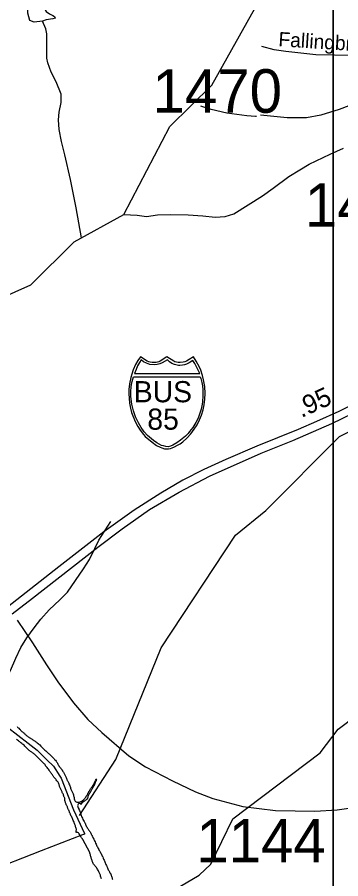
# Model space of a CAD drawing. Extents: x 1662474 to 1856135, y 779280 to 917889.
# Drawn here: x 1728946 to 1731085, y 808812 to 814512 of the extents above; entities that cross this region are included whole.
import ezdxf

# ---------------------------------------------------------------- set-up
doc = ezdxf.new("R2010")
doc.units = 0
for name, color, linetype in [('Cogo Default Point CELL', 7, 'Continuous'), ('Exist Boundary Political City Limit New', 7, 'Continuous'), ('Exist Hydrographic Lake Shore', 7, 'Continuous'), ('Exist Hydrographic Misc Water Feature', 7, 'Continuous'), ('Exist Hydrographic Pond Under 1500 Sq Ft', 7, 'Continuous'), ('Exist Road Non-System Type 51', 7, 'Continuous'), ('Exist Road Non-System Type 51 Label', 7, 'Continuous'), ('Exist Road Primary Interstate Divided Center Attributed', 7, 'Continuous'), ('Exist Road Primary Interstate Mileage Hundredths English Label', 7, 'Continuous'), ('Exist Road Primary Interstate Shield Number Label', 7, 'Continuous'), ('Exist Road Secondary Type 51 Attributed', 7, 'Continuous'), ('Map Preparation Boundary City Limit Buffer Line', 7, 'Continuous'), ('Map Preparation Inset Cut Line', 7, 'Continuous'), ('Prop Roadway Culvert', 7, 'Continuous')]:
    doc.layers.add(name, color=color, linetype=linetype)

msp = doc.modelspace()

# ---------------------------------------------------------------- linework, layer by layer
at = {"layer": 'Exist Boundary Political City Limit New'}
msp.add_lwpolyline([(1728881.8, 809814.6), (1729017.6, 809708.5), (1729076.4, 809662.6), (1729141.9, 809598.9), (1729185.8, 809556.6), (1729228.4, 809489.5), (1729235.6, 809478.2), (1729317.8, 809267.7), (1729390, 809110.1), (1729391.2, 809107.7), (1729377.4, 809102.4), (1729103.1, 808996.1), (1728742.8, 808855.8)], dxfattribs=at)
at = {"layer": 'Exist Hydrographic Lake Shore'}
for points in [[(1728944.9, 809819.2), (1728947.8, 809815.5), (1728952.5, 809811.1), (1728957.1, 809807.1), (1728961.4, 809802.1), (1728964.2, 809798.5), (1728967.9, 809794.2), (1728971.9, 809790.6), (1728976.4, 809786.9), (1728980.8, 809783.2), (1728984.8, 809780.1), (1728988.6, 809776.4), (1728992.4, 809773.2), (1728995.8, 809770.4), (1728998.6, 809766.7), (1729002.6, 809763.3), (1729006.2, 809759.9), (1729009.9, 809757.2), (1729014.1, 809754.9), (1729018.1, 809751.8), (1729022, 809748.9), (1729025.6, 809746.2), (1729029.6, 809743.6), (1729033.2, 809741.8), (1729035.9, 809739.9), (1729039.4, 809738.1), (1729044.6, 809734.9), (1729049, 809731.8), (1729052.8, 809729.4), (1729056.4, 809726.8), (1729060.4, 809723.9), (1729063.8, 809721.3), (1729067.9, 809718.2), (1729072.4, 809714.5), (1729077.9, 809710.8), (1729083.6, 809706.9), (1729089.2, 809702.4), (1729094.8, 809696.9), (1729102, 809689.6), (1729108.9, 809682.4), (1729114.6, 809676.4), (1729119.6, 809671.4), (1729124.1, 809666.7), (1729128.2, 809662.2), (1729134.1, 809658.1), (1729139.6, 809653.6), (1729144.2, 809649.1), (1729148.8, 809645.2), (1729152.5, 809641.5), (1729156.4, 809637.3), (1729160.4, 809633.6), (1729165.2, 809629.2), (1729170.2, 809624.4), (1729176.1, 809618.7), (1729181, 809613.9), (1729185.2, 809608.7), (1729189.2, 809605.3), (1729193.1, 809601.1), (1729197.6, 809596.1), (1729202.2, 809590.1), (1729206.2, 809585.1), (1729208.9, 809580.9), (1729211.2, 809576.2), (1729213.6, 809570.9), (1729217, 809565.9)], [(1729251.9, 809362), (1729251.6, 809364.9), (1729250.9, 809368.3), (1729249.5, 809372.5), (1729248, 809375.4), (1729245.9, 809379.1), (1729243.8, 809382.8), (1729242.5, 809386.1), (1729228, 809416.9), (1729225.9, 809421.8), (1729224.4, 809426.6), (1729223.2, 809430.2), (1729222.8, 809433.4), (1729222, 809436.2), (1729220.4, 809440.5), (1729218, 809446), (1729215.8, 809449.7), (1729213.6, 809452.3), (1729211, 809455.9), (1729207.5, 809460.4), (1729203.6, 809465.9), (1729200, 809471.4), (1729196.8, 809475.1), (1729193.9, 809478), (1729190.8, 809481.1), (1729187.6, 809484.8), (1729185.5, 809487.7), (1729183.1, 809491.4), (1729181.4, 809494.8), (1729178.4, 809498.8), (1729175, 809503.2), (1729171.4, 809507.9), (1729167.9, 809512.1), (1729165.2, 809516.3), (1729162.1, 809521.6), (1729158.8, 809526.3), (1729156.1, 809530.8), (1729152.8, 809535.8), (1729148, 809541.2), (1729142.5, 809547.6), (1729138.2, 809552), (1729135.6, 809555.9), (1729133.2, 809558.8), (1729131.8, 809562.2), (1729129.9, 809565.4), (1729127.2, 809569.1), (1729125.4, 809570.9), (1729058.8, 809635.8), (1729055.9, 809637.8), (1729050.9, 809642.1), (1729046.4, 809645.7), (1729041.6, 809648.9), (1729037.2, 809652), (1729034.1, 809654.6), (1729031.1, 809656.5), (1729028, 809658.3), (1729024.4, 809661.2), (1729019.6, 809665.1), (1729015.1, 809669.3), (1729012, 809672.5), (1729009.4, 809675.4), (1729006.2, 809678.8), (1729002.4, 809683.5), (1728996.8, 809689.6), (1728990.8, 809695.1), (1728985.5, 809699.2), (1728980.2, 809702.9), (1728975.2, 809707.1), (1728970.2, 809711.1), (1728966.6, 809714.2), (1728963.2, 809716.6), (1728959.2, 809720), (1728954, 809724.4), (1728947.8, 809729.4), (1728941.6, 809734.7)], [(1729217, 809565.9), (1729220.4, 809560.4), (1729223.6, 809555.2), (1729227, 809550.2), (1729231.1, 809545.8), (1729234.6, 809541.5), (1729238, 809537.9), (1729240.1, 809535.5), (1729241.6, 809532.9), (1729242.8, 809530.8), (1729244, 809528.4), (1729245.6, 809525.2), (1729248, 809521.6), (1729250.6, 809517.1), (1729252.8, 809512.4), (1729255.4, 809507.9), (1729257.1, 809504), (1729259.5, 809499.5), (1729262.4, 809494.8), (1729265.2, 809489.6), (1729267.1, 809485.4), (1729269.5, 809480.6), (1729271.4, 809475.6), (1729272.6, 809470.9), (1729274.5, 809467.2), (1729276.1, 809464.4), (1729277.9, 809460.7), (1729279.2, 809456.8), (1729281.6, 809452.3), (1729283.9, 809448.4), (1729286, 809444.4), (1729287.9, 809439.9), (1729290.5, 809434.2), (1729293.1, 809427.1), (1729295.2, 809421.6), (1729296.8, 809416.3), (1729298.4, 809410.8), (1729300.5, 809405.3), (1729302.2, 809401.1), (1729314.4, 809373.6), (1729316.8, 809366.4), (1729318.4, 809360.7), (1729319.9, 809355.4), (1729321.2, 809350.4), (1729322, 809345.8), (1729322.8, 809340.5), (1729324.4, 809334.7), (1729326.5, 809329.7), (1729328, 809325.2), (1729330.6, 809322.4), (1729335.4, 809320), (1729339.6, 809317.9), (1729343.5, 809317.4), (1729347.2, 809317.9), (1729350.4, 809317.9), (1729354, 809318.9), (1729357.4, 809319.2), (1729361.4, 809320.2), (1729365.2, 809322.1), (1729368.8, 809323.7), (1729372.4, 809326.1), (1729375.2, 809328.4), (1729378.6, 809330.5), (1729381.6, 809332.3), (1729384.2, 809333.9), (1729386.9, 809336.2), (1729389.8, 809339.7), (1729392.4, 809343.4), (1729395, 809346.2), (1729397.6, 809348.4), (1729399.6, 809351.2), (1729401.2, 809354.4), (1729402.2, 809357.2), (1729404.4, 809360.7), (1729407.2, 809364.9), (1729409.9, 809369.6), (1729412.2, 809374.3), (1729414.6, 809379.3), (1729417.5, 809383.5), (1729420.4, 809388.5), (1729423.2, 809392.7), (1729425.6, 809397.4), (1729428, 809401.6), (1729430.1, 809405.6), (1729432.8, 809409.2), (1729435.4, 809413.2), (1729438, 809417.9), (1729441.6, 809422.6), (1729445.4, 809427.6), (1729448.5, 809432.3), (1729451.4, 809437.1), (1729453.8, 809442.3), (1729456.6, 809448.1), (1729459.5, 809452.8), (1729461.6, 809457.6), (1729463.2, 809461.2), (1729464.8, 809465.1), (1729466.4, 809468), (1729467.9, 809469.9), (1729471.6, 809471.7)], [(1729471.6, 809471.7), (1729470.2, 809468.6), (1729468.5, 809463.3), (1729466.9, 809459.1), (1729465.5, 809455.7), (1729464.2, 809452), (1729461.9, 809447.6), (1729459.5, 809441.2), (1729457.1, 809435.2), (1729454.8, 809429.7), (1729451.6, 809424.8), (1729448.8, 809420.2), (1729446.6, 809417.1), (1729444.9, 809413.7), (1729442.8, 809410), (1729440.6, 809406.9), (1729438.8, 809403.2), (1729437.2, 809399.5), (1729435.4, 809395.6), (1729433.2, 809391.4), (1729430.6, 809386.9), (1729428.2, 809382.4), (1729425.6, 809378.2), (1729423, 809375.6), (1729420.6, 809372.8), (1729418.4, 809369.6), (1729416.5, 809364.9), (1729414.4, 809359.9), (1729413.4, 809355.7), (1729412.8, 809352), (1729412, 809349.1), (1729411.2, 809346), (1729410.5, 809342.8), (1729409.1, 809339.7), (1729407.5, 809338.1), (1729404.6, 809335.8), (1729402, 809333.6), (1729398.4, 809330.8), (1729395.8, 809328.9), (1729392.4, 809327.1), (1729389.5, 809325.5), (1729372.9, 809313.2), (1729369.5, 809306.4), (1729368.1, 809303.4), (1729366.1, 809304.8), (1729365.2, 809307.4), (1729362.4, 809310.3), (1729351.4, 809306.4), (1729348.5, 809305.3), (1729346.6, 809301.9), (1729345.4, 809298.5), (1729344.2, 809294.8), (1729345.4, 809290.1), (1729347.2, 809285.1), (1729349.5, 809280.4), (1729351.9, 809275.1), (1729354, 809269.6), (1729356.4, 809263.6), (1729358.8, 809257.6), (1729361.4, 809252), (1729363.2, 809246.8), (1729365.2, 809241.5), (1729367.1, 809235.8), (1729369.2, 809230.5), (1729370, 809226.8), (1729371.4, 809223.7), (1729373.8, 809218.4), (1729376.4, 809211.9), (1729379.8, 809204), (1729383.6, 809196.1), (1729387.6, 809190.1), (1729390.8, 809185.4), (1729393.4, 809181.2), (1729394.8, 809177.5), (1729396.2, 809174.3), (1729398.1, 809170.9), (1729400, 809165.9), (1729402.2, 809160.4), (1729405.2, 809154.6), (1729408.4, 809148.4), (1729411.8, 809143.9), (1729414.9, 809139.4), (1729418, 809134.4), (1729421.2, 809130), (1729424.1, 809125.5), (1729427.2, 809121.8), (1729430.4, 809117.6), (1729432.8, 809112.9), (1729435.4, 809107.7), (1729437.2, 809102.7), (1729438.8, 809099.6), (1729440.1, 809097.2), (1729441.6, 809094), (1729443.2, 809090.6), (1729445.9, 809085.1), (1729448.8, 809079.6), (1729451.1, 809074.1), (1729454, 809068.3), (1729456.6, 809061.8), (1729460, 809054.9)], [(1729476, 808875.6), (1729472.4, 808881.7), (1729468.8, 808886.7), (1729465, 808890.9), (1729461.9, 808894.8), (1729458.5, 808898.8), (1729454.2, 808903.8), (1729450.9, 808908.4), (1729448.5, 808911.6), (1729445.4, 808918.2), (1729443.2, 808923.2), (1729441.4, 808927.9), (1729440.1, 808932.1), (1729438.2, 808937.6), (1729436.8, 808942.8), (1729435.4, 808947.6), (1729434.1, 808953.1), (1729432, 808958.3), (1729430.4, 808964.4), (1729429.6, 808969.9), (1729428.2, 808974.9), (1729426.8, 808980.4), (1729425.4, 808984.8), (1729380, 809070.9), (1729377.9, 809073.3), (1729376.4, 809075.9), (1729374.5, 809078.8), (1729371.6, 809082.8), (1729368.8, 809086.9), (1729366.9, 809089.3), (1729366.1, 809091.1), (1729364.8, 809094), (1729362.6, 809097.7), (1729359.5, 809103.2), (1729355.6, 809108.4), (1729353.2, 809111.6), (1729350.4, 809114.8), (1729345.6, 809116.9), (1729341.1, 809118.7), (1729338.8, 809119.8), (1729336.4, 809118.7), (1729334.4, 809120), (1729334.4, 809123.4), (1729335.4, 809126.3), (1729335.9, 809130.8), (1729336.8, 809136), (1729336.8, 809140.8), (1729335.9, 809144.9), (1729334.1, 809150.7), (1729332, 809156.2), (1729330.4, 809160.9), (1729328.2, 809165.9), (1729326.8, 809171.7), (1729324.4, 809176.7), (1729322.8, 809180.9), (1729321.2, 809184.8), (1729318.9, 809191.1), (1729316.5, 809197.9), (1729313.6, 809204.2), (1729310.8, 809210.3), (1729308.4, 809215.6), (1729305.8, 809220.5), (1729302.9, 809226.6), (1729300.5, 809231.6), (1729298.4, 809235.5), (1729296.8, 809239.2), (1729294.8, 809242.8), (1729293.4, 809247.1), (1729292.1, 809250.7), (1729290.5, 809254.9), (1729288.4, 809259.6), (1729286, 809264.6), (1729283.9, 809268.1), (1729282.4, 809272.5), (1729281.2, 809275.9), (1729280, 809278.8), (1729278.8, 809282.8), (1729277.4, 809286.7), (1729275.5, 809290.9), (1729274, 809294.8), (1729272.1, 809298.5), (1729270.2, 809301.9), (1729268.5, 809305.3), (1729266.9, 809310.3), (1729265.6, 809314.5), (1729264.2, 809319.2), (1729263.2, 809323.9), (1729261.6, 809327.6), (1729259.2, 809328.4), (1729260.4, 809332.3), (1729261.1, 809335.8), (1729261.4, 809338.4), (1729260.6, 809341.5), (1729259.5, 809345.2), (1729258.5, 809348.4), (1729257.8, 809350.2), (1729256.4, 809352), (1729254.8, 809356.5), (1729252.8, 809359.9), (1729251.9, 809362)], [(1729460, 809054.9), (1729463.8, 809048.1), (1729466.9, 809041), (1729470, 809033.9), (1729472.6, 809027.6), (1729475.5, 809022.1), (1729477.9, 809017.1), (1729481.2, 809011.1), (1729485, 809005.3), (1729487.9, 808999.6), (1729491.2, 808994), (1729493.9, 808988.8), (1729496.8, 808984.1), (1729499.6, 808978.2), (1729502.2, 808972.8), (1729505.2, 808967.5), (1729508.1, 808962), (1729510.8, 808955.9), (1729513.6, 808948.9), (1729516.8, 808942.3), (1729519.6, 808935.5), (1729522.2, 808929.2), (1729524.9, 808922.9), (1729526.8, 808917.6), (1729528.9, 808911.6), (1729532.5, 808905.6), (1729535.4, 808899.2), (1729537.2, 808895.6), (1729538.8, 808892.7), (1729540.4, 808888.8), (1729542.5, 808883.5), (1729545.4, 808877.8), (1729548, 808871.7), (1729550.6, 808867), (1729552.8, 808862.2), (1729555.6, 808856.8), (1729558.8, 808851.2), (1729561.4, 808847.3), (1729564, 808843.6), (1729565.5, 808840.5), (1729566.9, 808837.1), (1729567.9, 808833.1), (1729569.2, 808828.9), (1729571.4, 808823.2), (1729573.1, 808817.6), (1729574.5, 808812.1), (1729576, 808806.9)], [(1729503.4, 808810.1), (1729501.2, 808816.9), (1729499.1, 808823.2), (1729496.8, 808829.4), (1729495.2, 808834.4), (1729493.6, 808838.9), (1729491.5, 808843.6), (1729488.6, 808849.1), (1729485.5, 808856.8), (1729482.1, 808864.4), (1729479.2, 808870.4), (1729476, 808875.6)]]:
    msp.add_lwpolyline(points, dxfattribs=at)
at = {"layer": 'Exist Hydrographic Misc Water Feature'}
for points in [[(1727971.5, 810729.3), (1727953.4, 810973.9), (1727904.4, 811132.5), (1727891.5, 811483.9), (1727967.5, 811607.1), (1728122.6, 812112.7), (1728249.5, 812336.6), (1728392.4, 812455.2), (1729036.5, 812740.7), (1729322.5, 813027.1), (1729649.6, 813207.5), (1729955.5, 813788.8), (1730232.6, 814062.2), (1730750.5, 814990.4), (1730768.6, 815114.7), (1730737.6, 815391.1), (1730704.6, 815450.9), (1730673.6, 815684.5), (1730708.5, 815857.7)], [(1729369.7, 813053), (1729336.1, 813251.2), (1729297.7, 813439.7), (1729261.2, 813602), (1729238.1, 813690.3), (1729222.9, 813768.5), (1729219.6, 813834.5), (1729222.1, 813884.5), (1729236.6, 813948.4), (1729237, 814002.4), (1729202, 814084.7), (1729170.6, 814149), (1729147, 814211.3), (1729141.3, 814241.4), (1729141.9, 814295.3), (1729142.3, 814341.4), (1729140.9, 814403.4), (1729135.1, 814435.5), (1729113.3, 814487.3)], [(1729649.6, 813207.5), (1729738, 813202.1), (1729799.7, 813194.8), (1729873.7, 813204.1), (1729959.8, 813207.3), (1730075.7, 813204.2), (1730173.7, 813197.2), (1730253.7, 813188.5), (1730319.7, 813193.9), (1730377.9, 813211.3), (1730567.2, 813329.6), (1730637.7, 813381), (1730742.5, 813458), (1730814.9, 813503.3), (1730877.2, 813540.7), (1731015.9, 813607.4), (1731104.2, 813646.6)], [(1729356.8, 809230.2), (1729598.5, 809601.2), (1729897.5, 810340.3), (1730388.6, 811085.2), (1730589.6, 811248.5), (1731077.6, 811737.5), (1731387.6, 811892), (1731572.6, 812016.2), (1731740.5, 812170.4)], [(1729715, 808580.4), (1730149.5, 808835), (1730225.6, 808909), (1730370.6, 809208.1), (1730949.6, 809645.9), (1731067.5, 809801.1), (1731462.5, 810098.3), (1731638.6, 810180.1), (1731746.7, 810204.1), (1732082.5, 810486.1), (1732300.5, 810606.4), (1732661.6, 810894.5), (1732847.6, 811127.1), (1732915.7, 811286.5), (1733050.6, 811441.3), (1733167.7, 811475)], [(1728774.4, 809925.5), (1728788.8, 809973.4), (1728825.5, 810045.1), (1728900.9, 810190.4), (1728935.6, 810272.1), (1728970.3, 810341.8), (1729008.8, 810405.5), (1729057.6, 810473), (1729102.1, 810528.6), (1729156.9, 810592.2), (1729227.4, 810657.5), (1729277.8, 810707), (1729383.4, 810862), (1729424, 810923.6), (1729458.7, 810997.4), (1729485.3, 811053.2), (1729564.5, 811176.4)]]:
    msp.add_lwpolyline(points, dxfattribs=at)
at = {"layer": 'Exist Hydrographic Pond Under 1500 Sq Ft'}
msp.add_lwpolyline([(1729113.3, 814487.3), (1729057.4, 814480.3), (1729028, 814491.5), (1729015.4, 814539), (1729012.6, 814613), (1728994.5, 814670.3), (1728979.1, 814695.5), (1728995.9, 814709.4), (1729023.8, 814701), (1729057.4, 814685.7), (1729085.3, 814654.9), (1729097.9, 814622.8), (1729114.7, 814587.9), (1729137, 814550.2), (1729159.4, 814534.8), (1729180.4, 814525), (1729192.9, 814516.6), (1729197.1, 814505.5), (1729181.8, 814502.7), (1729137, 814495.7), (1729113.3, 814487.3)], dxfattribs=at)
at = {"layer": 'Exist Road Non-System Type 51'}
for points in [[(1731318, 814260.9), (1731181.2, 814259), (1731043.8, 814260.4), (1730920.6, 814263.2), (1730723, 814286.2), (1730645.1, 814296.5), (1730563.1, 814317.8)], [(1730528.9, 813854.6), (1730520.6, 813855.9), (1730463.1, 813860.1), (1730330.9, 813878.4), (1730228.8, 813902.6), (1730160, 813923)]]:
    msp.add_lwpolyline(points, dxfattribs=at)
at = {"layer": 'Exist Road Primary Interstate Divided Center Attributed'}
for points in [[(1732300, 812683.4), (1732085.9, 812542.4), (1731754.5, 812319.3), (1731557, 812178.3), (1731404.5, 812083.4), (1731241.3, 811988.6), (1731071.8, 811904.6), (1730923.7, 811836.6), (1730802.6, 811784.7), (1730530.8, 811673.2), (1730324.4, 811585.4), (1730179.5, 811518.7), (1730041.7, 811448.2), (1729894.2, 811363.6), (1729719.9, 811250.8), (1729518.6, 811106.5), (1729221.2, 810875.8), (1728880.2, 810607.8)], [(1728912.2, 810564.2), (1729047.1, 810668.1), (1729478.5, 811006.5), (1729639.1, 811127.7), (1729820.8, 811255.9), (1730015.4, 811369.3), (1730216.7, 811476.4), (1730559, 811627.7), (1730767.9, 811712.3), (1731026.3, 811824.5), (1731240.1, 811928.3), (1731528.2, 812095.6), (1731718.3, 812220), (1731785.2, 812262.9), (1732156.7, 812505.9)]]:
    msp.add_lwpolyline(points, dxfattribs=at)
at = {"layer": 'Exist Road Secondary Type 51 Attributed'}
for points in [[(1731347.5, 814261.5), (1731328.8, 814129.9), (1731310, 814064), (1731279.4, 814012.2), (1731248.8, 813981.6), (1731185.2, 813943.9), (1731074.5, 813901.6), (1730954.4, 813863.9), (1730857.8, 813847.4), (1730730.6, 813847.4), (1730554, 813863.9)], [(1728944.3, 810522.9), (1729046.3, 810372.8), (1729139.7, 810228.3), (1729215.1, 810114.8), (1729318.5, 809974.7), (1729411.9, 809866.3), (1729505.4, 809778.9), (1729683.2, 809625.3), (1729794.8, 809553), (1729971.6, 809459), (1730125.5, 809385.8), (1730239.7, 809342.6), (1730438.1, 809289.3), (1730653.1, 809264.2), (1730913.8, 809259.9), (1731061.6, 809267.3), (1731384, 809313.2)]]:
    msp.add_lwpolyline(points, dxfattribs=at)
at = {"layer": 'Map Preparation Boundary City Limit Buffer Line'}
msp.add_lwpolyline([(1728881.8, 809814.6), (1729017.6, 809708.5), (1729076.4, 809662.6), (1729141.9, 809598.9), (1729185.8, 809556.6), (1729228.4, 809489.5), (1729235.6, 809478.2), (1729317.8, 809267.7), (1729390, 809110.1), (1729391.2, 809107.7), (1729377.4, 809102.4), (1729103.1, 808996.1), (1728742.8, 808855.8)], dxfattribs=at)
at = {"layer": 'Map Preparation Inset Cut Line'}
for points in [[(1731035.7, 782767.4), (1668486.3, 782767.4), (1668486.3, 826588.1), (1731035.7, 826588.1)], [(1793585.1, 782767.4), (1731035.7, 782767.4), (1731035.7, 826588.1), (1793585.1, 826588.1)]]:
    msp.add_lwpolyline(points, close=True, dxfattribs=at)
at = {"layer": 'Prop Roadway Culvert'}
for points in [[(1729936, 811655.6), (1729945.4, 811656.5), (1729958.2, 811658.9), (1729970.6, 811663), (1729984.7, 811669.2), (1730005.5, 811680.8), (1730022.2, 811690.6), (1730041.6, 811703.6), (1730067.7, 811727.3), (1730093.7, 811754.7), (1730116.7, 811785.8), (1730135, 811814.8), (1730151.1, 811847.9), (1730164.5, 811878.8), (1730175.2, 811914.2), (1730182.2, 811948.4), (1730185.8, 811984.1), (1730188.2, 812023.7), (1730185.5, 812068.2), (1730177.7, 812113.8), (1730170.5, 812142.1), (1730159.4, 812176.1), (1730150.5, 812197.8), (1730129.6, 812236.2), (1730110.9, 812265.8), (1730083.6, 812246.6), (1730065.9, 812237.2), (1730055, 812232.3), (1730043.9, 812230.1), (1730023.4, 812227.6), (1730010.5, 812228.2), (1729998.5, 812230.9), (1729988.4, 812233.1), (1729980.2, 812237.2), (1729936, 812265.8), (1729891.7, 812237.2), (1729882.4, 812232.9), (1729872.9, 812230.9), (1729863.7, 812228.4), (1729848.6, 812227.6), (1729837, 812228), (1729825.2, 812230.1), (1729815.8, 812232.1), (1729805.3, 812237.2), (1729760.1, 812265.8), (1729742.4, 812240.1), (1729728, 812214.7), (1729712.6, 812178.7), (1729703.1, 812150.9), (1729696.3, 812128), (1729687.9, 812086.1), (1729683.6, 812049.5), (1729682.8, 812023.7), (1729687.6, 811959.2), (1729694.6, 811924.8), (1729701.8, 811897), (1729725.7, 811837), (1729743.7, 811803.4), (1729759.1, 811779.2), (1729780.6, 811752), (1729792.3, 811739.1), (1729837.1, 811699.9), (1729867.1, 811679.5), (1729891, 811666.6), (1729902.2, 811662.3), (1729919.8, 811657.4)], [(1729765.5, 812245), (1729754.5, 812228.1), (1729741.9, 812205.3), (1729731.7, 812181.6), (1729721.4, 812155.4), (1730152.9, 812155.3), (1730142.9, 812177.7), (1730132.1, 812200.2), (1730120.9, 812220.8), (1730107.1, 812240.7), (1730082.9, 812225.5), (1730065.3, 812217.1), (1730051.1, 812212.2), (1730039.1, 812209.5), (1730020.6, 812208.1), (1730012.2, 812208.6), (1729986.3, 812214.4), (1729968.8, 812221.6), (1729952, 812232.8), (1729938.5, 812245.5), (1729904.3, 812224.8), (1729889.2, 812218.1), (1729871.7, 812213.7), (1729852.6, 812211.3), (1729823.2, 812214.4), (1729800.1, 812222.4), (1729780.3, 812232.8)], [(1730155.5, 812134), (1730160.1, 812121.8), (1730166.4, 812094.8), (1730169.8, 812073.9), (1730173.2, 812049.9), (1730172, 812008.8), (1730170, 811966.2), (1730166.1, 811941), (1730160.9, 811918.1), (1730153.7, 811892.6), (1730142.2, 811858.8), (1730126.3, 811830.1), (1730106.4, 811798.3), (1730084.9, 811770.4), (1730075.6, 811758.9), (1730057.9, 811740.2), (1730025.7, 811714.3), (1730002.1, 811696.7), (1729974, 811680.1), (1729959.7, 811673.7), (1729943, 811670.3), (1729929.3, 811671.2), (1729912.7, 811675.6), (1729899.2, 811679.3), (1729869.8, 811695.2), (1729845.9, 811711.2), (1729806.2, 811743.8), (1729784.7, 811768.9), (1729764.7, 811798.3), (1729746.8, 811828.4), (1729727.7, 811868), (1729714.3, 811908), (1729704.5, 811951), (1729697.9, 812003.7), (1729697.1, 812035.7), (1729699.1, 812066.6), (1729702, 812082.7), (1729705.9, 812102.8), (1729713.8, 812133.8)]]:
    msp.add_lwpolyline(points, close=True, dxfattribs=at)

# ---------------------------------------------------------------- texts
at = {"layer": 'Cogo Default Point CELL'}
for s, p in [('1470', (1729840, 813880.4)), ('1470', (1730847.9, 813126)), ('1144', (1730129.8, 808919.5))]:
    msp.add_text(s, height=288, dxfattribs=at).set_placement(p)
at = {"layer": 'Exist Road Non-System Type 51 Label'}
msp.add_text('Fallingbrooks Dr', height=95, rotation=356.4364, dxfattribs=at).set_placement((1730670.8, 814320.6))
at = {"layer": 'Exist Road Primary Interstate Mileage Hundredths English Label'}
msp.add_text('.95', height=125, rotation=24.6492, dxfattribs=at).set_placement((1730824.8, 811860))
at = {"layer": 'Exist Road Primary Interstate Shield Number Label'}
for s, p in [('BUS', (1729716.5, 811964.6)), ('85', (1729805.9, 811783.2))]:
    msp.add_text(s, height=140, dxfattribs=at).set_placement(p)

doc.saveas('drawing.dxf')
